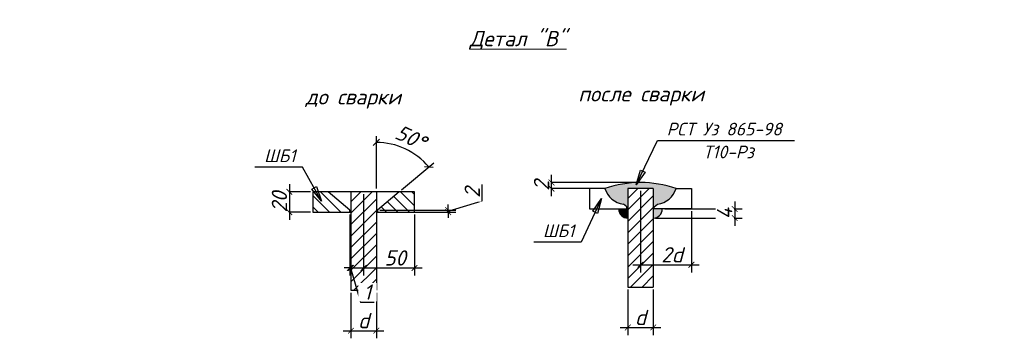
# Model space of a CAD drawing. Header units: millimetres. Extents: x -33345 to 4712671, y -3392 to 121473.
# Tile 483 of 656: x 2349384 to 2362936, y 78670 to 83054. Entities that reach past the tile are written whole.
import ezdxf

# ---------------------------------------------------------------- set-up
doc = ezdxf.new("R2010")
doc.units = ezdxf.units.MM
for name, color, linetype, lineweight in [('w-hatch', 7, 'Continuous', 0), ('w-line', 7, 'Continuous', 0), ('АСО-Текст', 7, 'Continuous', 20), ('КЖ Текст', 250, 'Continuous', 15)]:
    doc.layers.add(name, color=color, linetype=linetype, lineweight=lineweight)
doc.layers.add('СПДС_РАЗМЕРЫ', color=7, linetype='Continuous')
doc.styles.add('GOST 2.304', font='isocpeui.ttf')
doc.styles.add('GOST_R', font='isocpeur.TTF', dxfattribs={"oblique": 15})
doc.styles.add('ISOCPEUR', font='isocpeui.ttf', dxfattribs={"height": 300})
doc.styles.add('RUSS', font='RUSS.shx', dxfattribs={"width": 0.8, "oblique": 15, "height": 250})
doc.dimstyles.new('SPDS$0', dxfattribs={"dimscale": 100, "dimtxt": 2.5, "dimasz": 1.5, "dimexe": 2, "dimexo": 0.625, "dimtad": 1, "dimdec": 0, "dimtxsty": 'GOST 2.304', "dimblk": '*U113', "dimcen": 0, "dimdle": 2, "dimclre": 256, "dimaunit": 1, "dimazin": 0, "dimtfac": 1, "dimtdec": 0, "dimtmove": 1, "dimatfit": 3, "dimfxl": 0.18, "dimtfill": 1, "dimtolj": 1, "dimtzin": 0, "dimlwe": -1, "dimarcsym": 0})
doc.dimstyles.new('Р-50', dxfattribs={"dimscale": 100, "dimtxt": 2.5, "dimasz": 1.25, "dimexe": 1.25, "dimexo": 0.625, "dimgap": 1, "dimtad": 1, "dimdec": 0, "dimlfac": 0.5, "dimtxsty": 'GOST_R', "dimblk": 'OBLIQUE', "dimcen": 1.25, "dimdle": 1.25, "dimadec": 0, "dimazin": 0, "dimtfac": 1, "dimtdec": 0, "dimtmove": 0, "dimatfit": 3, "dimldrblk": 'OBLIQUE', "dimfxl": 1, "dimarcsym": 0})
pattern_1 = [(135, (-49209415.53, 22915513.96), (-112.2532, -112.2532), [])]

# ---------------------------------------------------------------- blocks, each defined once
blk = doc.blocks.new('asdfsad')
at = {"layer": 'АСО-Текст', "char_height": 300, "width": 4488.273, "attachment_point": 1, "style": 'RUSS'}
for insert in [(1255520.7, -410085.1), (1261977.5, -411212.6)]:
    blk.add_mtext('\\pi747.65909;Накладки Н1,Н2', dxfattribs=dict(at, insert=insert))
blk = doc.blocks.new('_ArchTick')
at = {"color": 0, "linetype": 'ByBlock', "const_width": 0.15}
blk.add_lwpolyline([(-0.5, -0.5), (0.5, 0.5)], dxfattribs=at)
blk = doc.blocks.new('*D125')
at = {"layer": 'Defpoints', "color": 0, "lineweight": -2, "transparency": 16777216}
for p in [(-49479557, 22880451), (-49479557, 22880411), (-49478165, 22880411)]:
    blk.add_point(p, dxfattribs=at)
at = {"layer": 'СПДС_РАЗМЕРЫ', "color": 0, "lineweight": -2, "transparency": 16777216}
for p, q in [((-49477495, 22880633), (-49477495, 22880957)), ((-49478165, 22880431), (-49477495, 22880633)), ((-49478165, 22880451), (-49478165, 22880564)), ((-49478165, 22880451), (-49478165, 22880411)), ((-49478165, 22880451), (-49478165, 22880411)), ((-49478165, 22880411), (-49478165, 22880299))]:
    blk.add_line(p, q, dxfattribs=at)
at = {"layer": 'СПДС_РАЗМЕРЫ', "transparency": 16777216}
for p, q in [((-49479510, 22880451), (-49478015, 22880451)), ((-49479510, 22880411), (-49478015, 22880411))]:
    blk.add_line(p, q, dxfattribs=at)
at = {"layer": 'СПДС_РАЗМЕРЫ', "color": 0, "lineweight": -2, "transparency": 16777216, "xscale": 112.5, "yscale": 112.5, "zscale": 112.5}
for p, rotation in [((-49478165, 22880451), 270), ((-49478165, 22880411), 90)]:
    blk.add_blockref('_ArchTick', p, dxfattribs=dict(at, rotation=rotation))
at = {"layer": 'СПДС_РАЗМЕРЫ', "color": 0, "lineweight": 0, "transparency": 16777216, "insert": (-49477692, 22880795), "char_height": 300, "attachment_point": 5, "rotation": 90, "style": 'ISOCPEUR', "bg_fill": 3, "box_fill_scale": 1.1, "bg_fill_color": 256, "bg_fill_true_color": 13158600, "bg_fill_transparency": 0}
blk.add_mtext('\\A1;2', dxfattribs=at)
blk = doc.blocks.new('*U113')
at = {"color": 0, "linetype": 'ByBlock', "const_width": 0.15}
blk.add_lwpolyline([(-0.5, -0.5), (0.5, 0.5)], dxfattribs=at)
blk = doc.blocks.new('*D126')
at = {"layer": 'Defpoints', "color": 0, "lineweight": -2, "transparency": 16777216}
for p in [(-49480077, 22878875), (-49479577, 22878875)]:
    blk.add_point(p, dxfattribs=at)
at = {"layer": 'СПДС_РАЗМЕРЫ', "transparency": 16777216}
for p, q in [((-49480077, 22878828), (-49480077, 22877932)), ((-49479577, 22878828), (-49479577, 22877932))]:
    blk.add_line(p, q, dxfattribs=at)
at = {"layer": 'СПДС_РАЗМЕРЫ', "color": 0, "lineweight": -2, "transparency": 16777216}
blk.add_line((-49480227, 22878082), (-49479427, 22878082), dxfattribs=at)
at = {"layer": 'СПДС_РАЗМЕРЫ', "color": 0, "lineweight": -2, "transparency": 16777216, "xscale": 112.5, "yscale": 112.5, "zscale": 112.5, "rotation": 180}
blk.add_blockref('_ArchTick', (-49480077, 22878082), dxfattribs=at)
at = {"layer": 'СПДС_РАЗМЕРЫ', "color": 0, "lineweight": -2, "transparency": 16777216, "xscale": 112.5, "yscale": 112.5, "zscale": 112.5}
blk.add_blockref('_ArchTick', (-49479577, 22878082), dxfattribs=at)
at = {"layer": 'СПДС_РАЗМЕРЫ', "color": 0, "lineweight": 0, "transparency": 16777216, "insert": (-49479827, 22878279), "char_height": 300, "attachment_point": 5, "style": 'ISOCPEUR', "bg_fill": 3, "box_fill_scale": 1.1, "bg_fill_color": 256, "bg_fill_true_color": 13158600, "bg_fill_transparency": 0}
blk.add_mtext('\\A1;d', dxfattribs=at)
at = {"layer": 'Defpoints', "color": 0, "lineweight": -2, "transparency": 16777216}
blk.add_point((-49479577, 22878082), dxfattribs=at)
blk = doc.blocks.new('*D127')
at = {"layer": 'Defpoints', "color": 0, "lineweight": -2, "transparency": 16777216}
for p in [(-49479827, 22880811), (-49478827, 22880411), (-49478827, 22879315)]:
    blk.add_point(p, dxfattribs=at)
at = {"layer": 'СПДС_РАЗМЕРЫ', "transparency": 16777216}
for p, q in [((-49479827, 22880765), (-49479827, 22879165)), ((-49478827, 22880365), (-49478827, 22879165))]:
    blk.add_line(p, q, dxfattribs=at)
at = {"layer": 'СПДС_РАЗМЕРЫ', "color": 0, "lineweight": -2, "transparency": 16777216}
blk.add_line((-49479977, 22879315), (-49478677, 22879315), dxfattribs=at)
at = {"layer": 'СПДС_РАЗМЕРЫ', "color": 0, "lineweight": -2, "transparency": 16777216, "xscale": 112.5, "yscale": 112.5, "zscale": 112.5, "rotation": 180}
blk.add_blockref('_ArchTick', (-49479827, 22879315), dxfattribs=at)
at = {"layer": 'СПДС_РАЗМЕРЫ', "color": 0, "lineweight": 0, "transparency": 16777216, "insert": (-49479207, 22879512), "char_height": 300, "attachment_point": 5, "style": 'ISOCPEUR', "bg_fill": 3, "box_fill_scale": 1.1, "bg_fill_color": 256, "bg_fill_true_color": 13158600, "bg_fill_transparency": 0}
blk.add_mtext('\\A1;50', dxfattribs=at)
at = {"layer": 'СПДС_РАЗМЕРЫ', "color": 0, "lineweight": -2, "transparency": 16777216, "xscale": 112.5, "yscale": 112.5, "zscale": 112.5}
blk.add_blockref('_ArchTick', (-49478827, 22879315), dxfattribs=at)
blk = doc.blocks.new('*D128')
at = {"layer": 'Defpoints', "color": 0, "lineweight": -2, "transparency": 16777216}
for p in [(-49480827, 22880811), (-49480827, 22880411)]:
    blk.add_point(p, dxfattribs=at)
at = {"layer": 'СПДС_РАЗМЕРЫ', "color": 0, "lineweight": -2, "transparency": 16777216}
blk.add_line((-49481287, 22880961), (-49481287, 22880261), dxfattribs=at)
at = {"layer": 'СПДС_РАЗМЕРЫ', "transparency": 16777216}
for p, q in [((-49480874, 22880811), (-49481437, 22880811)), ((-49480874, 22880411), (-49481437, 22880411))]:
    blk.add_line(p, q, dxfattribs=at)
at = {"layer": 'СПДС_РАЗМЕРЫ', "color": 0, "lineweight": 0, "transparency": 16777216, "insert": (-49481484, 22880611), "char_height": 300, "attachment_point": 5, "rotation": 90, "style": 'ISOCPEUR', "bg_fill": 3, "box_fill_scale": 1.1, "bg_fill_color": 256, "bg_fill_true_color": 13158600, "bg_fill_transparency": 0}
blk.add_mtext('\\A1;20', dxfattribs=at)
at = {"layer": 'Defpoints', "color": 0, "lineweight": -2, "transparency": 16777216}
blk.add_point((-49481287, 22880411), dxfattribs=at)
at = {"layer": 'СПДС_РАЗМЕРЫ', "color": 0, "lineweight": -2, "transparency": 16777216, "xscale": 112.5, "yscale": 112.5, "zscale": 112.5}
for p, rotation in [((-49481287, 22880811), 90), ((-49481287, 22880411), 270)]:
    blk.add_blockref('_ArchTick', p, dxfattribs=dict(at, rotation=rotation))
blk = doc.blocks.new('_Oblique')
at = {"color": 0, "linetype": 'ByBlock', "lineweight": -2}
blk.add_line((-0.5, -0.5), (0.5, 0.5), dxfattribs=at)
blk = doc.blocks.new('*D129')
at = {"layer": 'Defpoints', "color": 0, "lineweight": -2, "transparency": 16777216}
for p in [(-49478837, 22881560), (-49479577, 22880811), (-49479128, 22880811), (-49479557, 22880451), (-49479577, 22878875)]:
    blk.add_point(p, dxfattribs=at)
at = {"layer": 'СПДС_РАЗМЕРЫ', "color": 0, "lineweight": -2, "transparency": 16777216}
for p, q in [((-49479577, 22880874), (-49479577, 22881907)), ((-49479080, 22880852), (-49478449, 22881381))]:
    blk.add_line(p, q, dxfattribs=at)
blk.add_arc((-49479577, 22880435), 1347, 40, 90, dxfattribs=at)
at = {"layer": 'СПДС_РАЗМЕРЫ', "color": 0, "lineweight": -2, "transparency": 16777216, "xscale": 125, "yscale": 125, "zscale": 125}
for p, rotation in [((-49479577, 22881782), 179.9999999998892), ((-49478545, 22881301), 310.000000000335)]:
    blk.add_blockref('_Oblique', p, dxfattribs=dict(at, rotation=rotation))
at = {"layer": 'СПДС_РАЗМЕРЫ', "color": 0, "transparency": 16777216, "insert": (-49478902, 22881882), "char_height": 300, "attachment_point": 5, "rotation": 335, "style": 'ISOCPEUR'}
blk.add_mtext('50°', dxfattribs=at)
blk = doc.blocks.new('*D130')
at = {"layer": 'Defpoints', "color": 0, "lineweight": -2, "transparency": 16777216}
for p in [(-49474633, 22878938), (-49474133, 22878938)]:
    blk.add_point(p, dxfattribs=at)
at = {"layer": 'СПДС_РАЗМЕРЫ', "transparency": 16777216}
for p, q in [((-49474633, 22878891), (-49474633, 22877995)), ((-49474133, 22878891), (-49474133, 22877995))]:
    blk.add_line(p, q, dxfattribs=at)
at = {"layer": 'СПДС_РАЗМЕРЫ', "color": 0, "lineweight": -2, "transparency": 16777216}
blk.add_line((-49474783, 22878145), (-49473983, 22878145), dxfattribs=at)
at = {"layer": 'СПДС_РАЗМЕРЫ', "color": 0, "lineweight": -2, "transparency": 16777216, "xscale": 112.5, "yscale": 112.5, "zscale": 112.5, "rotation": 180}
blk.add_blockref('_ArchTick', (-49474633, 22878145), dxfattribs=at)
at = {"layer": 'СПДС_РАЗМЕРЫ', "color": 0, "lineweight": -2, "transparency": 16777216, "xscale": 112.5, "yscale": 112.5, "zscale": 112.5}
blk.add_blockref('_ArchTick', (-49474133, 22878145), dxfattribs=at)
at = {"layer": 'СПДС_РАЗМЕРЫ', "color": 0, "lineweight": 0, "transparency": 16777216, "insert": (-49474383, 22878342), "char_height": 300, "attachment_point": 5, "style": 'ISOCPEUR', "bg_fill": 3, "box_fill_scale": 1.1, "bg_fill_color": 256, "bg_fill_true_color": 13158600, "bg_fill_transparency": 0}
blk.add_mtext('\\A1;d', dxfattribs=at)
at = {"layer": 'Defpoints', "color": 0, "lineweight": -2, "transparency": 16777216}
blk.add_point((-49474133, 22878145), dxfattribs=at)
blk = doc.blocks.new('*D131')
at = {"layer": 'Defpoints', "color": 0, "lineweight": -2, "transparency": 16777216}
for p in [(-49474383, 22880874), (-49473383, 22880474), (-49473383, 22879378)]:
    blk.add_point(p, dxfattribs=at)
at = {"layer": 'СПДС_РАЗМЕРЫ', "transparency": 16777216}
for p, q in [((-49474383, 22880828), (-49474383, 22879228)), ((-49473383, 22880428), (-49473383, 22879228))]:
    blk.add_line(p, q, dxfattribs=at)
at = {"layer": 'СПДС_РАЗМЕРЫ', "color": 0, "lineweight": -2, "transparency": 16777216}
blk.add_line((-49474533, 22879378), (-49473233, 22879378), dxfattribs=at)
at = {"layer": 'СПДС_РАЗМЕРЫ', "color": 0, "lineweight": -2, "transparency": 16777216, "xscale": 112.5, "yscale": 112.5, "zscale": 112.5, "rotation": 180}
blk.add_blockref('_ArchTick', (-49474383, 22879378), dxfattribs=at)
at = {"layer": 'СПДС_РАЗМЕРЫ', "color": 0, "lineweight": 0, "transparency": 16777216, "insert": (-49473763, 22879574), "char_height": 300, "attachment_point": 5, "style": 'ISOCPEUR', "bg_fill": 3, "box_fill_scale": 1.1, "bg_fill_color": 256, "bg_fill_true_color": 13158600, "bg_fill_transparency": 0}
blk.add_mtext('\\A1;2d', dxfattribs=at)
at = {"layer": 'СПДС_РАЗМЕРЫ', "color": 0, "lineweight": -2, "transparency": 16777216, "xscale": 112.5, "yscale": 112.5, "zscale": 112.5}
blk.add_blockref('_ArchTick', (-49473383, 22879378), dxfattribs=at)
blk = doc.blocks.new('*D132')
at = {"layer": 'Defpoints', "color": 0, "lineweight": -2, "transparency": 16777216}
for p in [(-49474383, 22880994), (-49475082, 22880874)]:
    blk.add_point(p, dxfattribs=at)
at = {"layer": 'СПДС_РАЗМЕРЫ', "color": 0, "lineweight": -2, "transparency": 16777216}
blk.add_line((-49476133, 22880724), (-49476133, 22881144), dxfattribs=at)
at = {"layer": 'СПДС_РАЗМЕРЫ', "transparency": 16777216}
for p, q in [((-49474430, 22880994), (-49476283, 22880994)), ((-49475129, 22880874), (-49476283, 22880874))]:
    blk.add_line(p, q, dxfattribs=at)
at = {"layer": 'СПДС_РАЗМЕРЫ', "color": 0, "lineweight": 0, "transparency": 16777216, "insert": (-49476329, 22880934), "char_height": 300, "attachment_point": 5, "rotation": 90, "style": 'ISOCPEUR', "bg_fill": 3, "box_fill_scale": 1.1, "bg_fill_color": 256, "bg_fill_true_color": 13158600, "bg_fill_transparency": 0}
blk.add_mtext('\\A1;2', dxfattribs=at)
at = {"layer": 'Defpoints', "color": 0, "lineweight": -2, "transparency": 16777216}
blk.add_point((-49476133, 22880994), dxfattribs=at)
at = {"layer": 'СПДС_РАЗМЕРЫ', "color": 0, "lineweight": -2, "transparency": 16777216, "xscale": 112.5, "yscale": 112.5, "zscale": 112.5}
for p, rotation in [((-49476133, 22880994), 90), ((-49476133, 22880874), 270)]:
    blk.add_blockref('_ArchTick', p, dxfattribs=dict(at, rotation=rotation))
blk = doc.blocks.new('*D133')
at = {"layer": 'Defpoints', "color": 0, "lineweight": -2, "transparency": 16777216}
for p in [(-49480097, 22880409), (-49480077, 22880409), (-49480097, 22879315)]:
    blk.add_point(p, dxfattribs=at)
at = {"layer": 'СПДС_РАЗМЕРЫ', "transparency": 16777216}
for p, q in [((-49480097, 22880363), (-49480097, 22879165)), ((-49480077, 22880363), (-49480077, 22879165))]:
    blk.add_line(p, q, dxfattribs=at)
at = {"layer": 'СПДС_РАЗМЕРЫ', "color": 0, "lineweight": -2, "transparency": 16777216}
for p, q in [((-49480097, 22879315), (-49480209, 22879315)), ((-49480077, 22879315), (-49480097, 22879315)), ((-49480077, 22879315), (-49480097, 22879315)), ((-49480087, 22879315), (-49479886, 22878644)), ((-49480077, 22879315), (-49479964, 22879315)), ((-49479886, 22878644), (-49479622, 22878644))]:
    blk.add_line(p, q, dxfattribs=at)
at = {"layer": 'СПДС_РАЗМЕРЫ', "color": 0, "lineweight": -2, "transparency": 16777216, "xscale": 112.5, "yscale": 112.5, "zscale": 112.5}
blk.add_blockref('_ArchTick', (-49480097, 22879315), dxfattribs=at)
at = {"layer": 'СПДС_РАЗМЕРЫ', "color": 0, "lineweight": -2, "transparency": 16777216, "xscale": 112.5, "yscale": 112.5, "zscale": 112.5, "rotation": 180}
blk.add_blockref('_ArchTick', (-49480077, 22879315), dxfattribs=at)
at = {"layer": 'СПДС_РАЗМЕРЫ', "color": 0, "lineweight": 0, "transparency": 16777216, "insert": (-49479754, 22878841), "char_height": 300, "attachment_point": 5, "style": 'ISOCPEUR', "bg_fill": 3, "box_fill_scale": 1.1, "bg_fill_color": 256, "bg_fill_true_color": 13158600, "bg_fill_transparency": 0}
blk.add_mtext('\\A1;1', dxfattribs=at)
blk = doc.blocks.new('*D134')
at = {"layer": 'Defpoints', "color": 0, "lineweight": -2, "transparency": 16777216}
for p in [(-49473955, 22880474), (-49474133, 22880296)]:
    blk.add_point(p, dxfattribs=at)
at = {"layer": 'СПДС_РАЗМЕРЫ', "color": 0, "lineweight": -2, "transparency": 16777216}
blk.add_line((-49472531, 22880624), (-49472531, 22880146), dxfattribs=at)
at = {"layer": 'СПДС_РАЗМЕРЫ', "transparency": 16777216}
for p, q in [((-49473908, 22880474), (-49472381, 22880474)), ((-49474086, 22880296), (-49472381, 22880296))]:
    blk.add_line(p, q, dxfattribs=at)
at = {"layer": 'СПДС_РАЗМЕРЫ', "color": 0, "lineweight": 0, "transparency": 16777216, "insert": (-49472728, 22880385), "char_height": 300, "attachment_point": 5, "rotation": 90, "style": 'ISOCPEUR', "bg_fill": 3, "box_fill_scale": 1.1, "bg_fill_color": 256, "bg_fill_true_color": 13158600, "bg_fill_transparency": 0}
blk.add_mtext('\\A1;4', dxfattribs=at)
at = {"layer": 'Defpoints', "color": 0, "lineweight": -2, "transparency": 16777216}
blk.add_point((-49472531, 22880296), dxfattribs=at)
at = {"layer": 'СПДС_РАЗМЕРЫ', "color": 0, "lineweight": -2, "transparency": 16777216, "xscale": 112.5, "yscale": 112.5, "zscale": 112.5}
for p, rotation in [((-49472531, 22880474), 90), ((-49472531, 22880296), 270)]:
    blk.add_blockref('_ArchTick', p, dxfattribs=dict(at, rotation=rotation))
blk = doc.blocks.new('34565yref')
at = {"layer": 'w-hatch'}
h = blk.add_hatch(color=250, dxfattribs=at)
h.paths.add_polyline_path([(-49475082.3, 22880874.4), (-49473684.3, 22880874.4, 0.170938)])
h.paths.add_polyline_path([(-49474633.3, 22880874.4), (-49475082.3, 22880874.4, 0.2920652), (-49474719.9, 22880570.3), (-49474633.3, 22880497.6)])
h.paths.add_polyline_path([(-49473954.6, 22880474.4), (-49474133.3, 22880474.4), (-49474133.3, 22880295.7, 0.4142136)])
h.paths.add_polyline_path([(-49473684.3, 22880874.4), (-49474133.3, 22880874.4), (-49474133.3, 22880497.6), (-49474046.6, 22880570.3, 0.2920652)])
h = blk.add_hatch(dxfattribs=at)
h.set_pattern_fill('ANSI31', color=250, scale=50, angle=90, style=0)
h.set_pattern_definition(pattern_1)
h.paths.add_polyline_path([(-49480826.8, 22880411.5), (-49480096.8, 22880411.5), (-49480096.8, 22880451.5), (-49480525.9, 22880811.5), (-49480826.8, 22880811.5)])
h = blk.add_hatch(dxfattribs=at)
h.set_pattern_fill('ANSI31', color=250, scale=50, style=0)
h.set_pattern_definition([(45, (-49209415.53, 22915513.96), (-112.2532, 112.2532), [])])
h.paths.add_polyline_path([(-49479576.8, 22880811.5), (-49480076.8, 22880811.5), (-49480076.8, 22878875.1), (-49479576.8, 22878875.1)])
h = blk.add_hatch(dxfattribs=at)
h.set_pattern_fill('ANSI31', color=250, scale=50, angle=90, style=0)
h.set_pattern_definition(pattern_1)
h.paths.add_polyline_path([(-49479556.8, 22880451.5), (-49479556.8, 22880411.5), (-49478826.8, 22880411.5), (-49478826.8, 22880811.5), (-49479127.8, 22880811.5)])
h = blk.add_hatch(dxfattribs=at)
h.set_pattern_fill('ANSI31', color=250, scale=50, style=0)
h.set_pattern_definition([(45, (-49203971.99, 22915576.85), (-112.2532, 112.2532), [])])
h.paths.add_polyline_path([(-49474133.3, 22880874.4), (-49474633.3, 22880874.4), (-49474633.3, 22878938), (-49474133.3, 22878938)])
blk.add_hatch(color=250, dxfattribs=at).paths.add_polyline_path([(-49474633.3, 22880474.4), (-49474812, 22880474.4, 0.4142136), (-49474633.3, 22880295.7)])
at = {"color": 250, "lineweight": 25, "ltscale": 100}
blk.add_line((-49475228.7, 22880385.4), (-49475319.8, 22880428.1), dxfattribs=at)
for points in [[(-49474047.8, 22881819.1), (-49471353.3, 22881819.1)], [(-49481030.9, 22881294.8), (-49481963.5, 22881294.8)], [(-49475548.8, 22879820.1), (-49476481.4, 22879820.1)]]:
    blk.add_lwpolyline(points, dxfattribs=at)
at = {"layer": 'w-line', "color": 250, "lineweight": 30}
for p, q in [((-49480076.8, 22880811.5), (-49480076.8, 22878875.1)), ((-49479576.8, 22880811.5), (-49479576.8, 22878875.1)), ((-49474633.3, 22880874.4), (-49474633.3, 22878938)), ((-49474133.3, 22880874.4), (-49474133.3, 22878938)), ((-49480076.8, 22878875.1), (-49479576.8, 22878875.1)), ((-49474633.3, 22878938), (-49474133.3, 22878938))]:
    blk.add_line(p, q, dxfattribs=at)
for points in [[(-49480096.8, 22880451.5), (-49480525.9, 22880811.5), (-49480826.8, 22880811.5), (-49480826.8, 22880411.5), (-49480096.8, 22880411.5), (-49480096.8, 22880451.5)], [(-49479127.8, 22880811.5), (-49480525.9, 22880811.5)], [(-49479556.8, 22880451.5), (-49479556.8, 22880411.5), (-49478826.8, 22880411.5), (-49478826.8, 22880811.5), (-49479127.8, 22880811.5), (-49479556.8, 22880451.5)], [(-49475082.3, 22880874.4), (-49475383.3, 22880874.4), (-49475383.3, 22880474.4), (-49474653.3, 22880474.4), (-49474653.3, 22880514.4)], [(-49474653.3, 22880514.4), (-49474719.9, 22880570.3)]]:
    blk.add_lwpolyline(points, dxfattribs=at)
at = {"layer": 'w-line', "color": 250, "lineweight": -3}
for points in [[(-49480096.8, 22880411.5), (-49480076.8, 22880411.5)], [(-49479556.8, 22880411.5), (-49479576.8, 22880411.5)]]:
    blk.add_lwpolyline(points, dxfattribs=at)
at = {"layer": 'w-line', "color": 250, "lineweight": 30}
for centre, radius, start, end in [((-49474663, 22881006.1), 439.5, 197.43751, 262.56249), ((-49474103.5, 22881006.1), 439.5, 277.43751, 342.56249), ((-49474633.3, 22880474.4), 178.7, 180, 270)]:
    blk.add_arc(centre, radius, start, end, dxfattribs=at)
at = {"color": 250, "lineweight": 25, "ltscale": 100, "char_height": 250, "attachment_point": 1, "style": 'ISOCPEUR'}
for s, insert, width in [('\\fISOCPEUR|b0|i1|c0|p34;\\W1.0000000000;\\T1.0000000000;\\o\\lРСТ Уз 865-98', (-49473868.3, 22882169.1), 2520.265), ('\\fISOCPEUR|b0|i1|c0|p34;\\W1.0000000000;\\T1.0000000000;\\o\\lТ10-Рз', (-49473152.3, 22881719.1), 1148.485), ('\\fISOCPEUR|b0|i1|c0|p34;\\W1.0000000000;\\T1.0000000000;\\o\\lШБ1', (-49481783.7, 22881644.8), 758.144), ('\\fISOCPEUR|b0|i1|c0|p34;\\W1.0000000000;\\T1.0000000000;\\o\\lШБ1', (-49476301.6, 22880170.1), 913.258)]:
    blk.add_mtext(s, dxfattribs=dict(at, insert=insert, width=width))
at = {"layer": 'КЖ Текст', "color": 250, "ltscale": 100, "char_height": 300, "attachment_point": 5, "style": 'ISOCPEUR'}
for s, insert in [('{\\LДетал "В"}', (-49476791.9, 22883791.9)), ('до сварки', (-49480031.1, 22882637.3, -0.3))]:
    blk.add_mtext(s, dxfattribs=dict(at, insert=insert))
at = {"layer": 'КЖ Текст', "color": 250, "ltscale": 100, "insert": (-49474370.2, 22882887.6, -0.3), "char_height": 300, "width": 3118.882, "attachment_point": 2, "style": 'ISOCPEUR'}
blk.add_mtext('поcле сварки', dxfattribs=at)
at = {"layer": 'СПДС_РАЗМЕРЫ', "color": 250, "lineweight": 0}
dim = blk.add_linear_dim(base=(-49481287.5, 22880411.5), p1=(-49480826.8, 22880811.5), p2=(-49480826.8, 22880411.5), angle=90, text='20', dimstyle='SPDS$0', override={"dimscale": 75, "dimlfac": 1, "dimtxsty": 'ISOCPEUR', "dimblk1": 'ArchTick', "dimblk2": 'ArchTick', "dimsah": 1, "dimtolj": 1}, dxfattribs=at)
dim.commit()
dim.dimension.update_dxf_attribs({"geometry": '*D128', "text_midpoint": (-49481287.5, 22880611.5), "dimtype": 128})
dim = blk.add_linear_dim(base=(-49478165.3, 22880411.5), p1=(-49479556.8, 22880451.5), p2=(-49479556.8, 22880411.5), angle=90, text='2', dimstyle='SPDS$0', override={"dimscale": 75, "dimlfac": 1, "dimtxsty": 'ISOCPEUR', "dimblk1": 'ArchTick', "dimblk2": 'ArchTick', "dimsah": 1, "dimtolj": 1}, dxfattribs=at)
dim.commit()
dim.dimension.update_dxf_attribs({"geometry": '*D125', "text_midpoint": (-49477691.9, 22880679.4)})
dim = blk.add_linear_dim(base=(-49473383.3, 22879377.6), p1=(-49474383.3, 22880874.4), p2=(-49473383.3, 22880474.4), text='2d', dimstyle='SPDS$0', override={"dimscale": 75, "dimlfac": 1, "dimtxsty": 'ISOCPEUR', "dimblk1": 'ArchTick', "dimblk2": 'ArchTick', "dimsah": 1, "dimtolj": 1}, dxfattribs=at)
dim.commit()
dim.dimension.update_dxf_attribs({"geometry": '*D131', "text_midpoint": (-49473763, 22879377.6), "dimtype": 128})
for base, p1, p2, picture, middle in [((-49479576.8, 22878082.2), (-49480076.8, 22878875.1), (-49479576.8, 22878875.1), '*D126', (-49479826.8, 22878279.1)), ((-49474133.3, 22878145.1), (-49474633.3, 22878938), (-49474133.3, 22878938), '*D130', (-49474383.3, 22878342))]:
    dim = blk.add_linear_dim(base=base, p1=p1, p2=p2, text='d', dimstyle='SPDS$0', override={"dimscale": 75, "dimlfac": 1, "dimtxsty": 'ISOCPEUR', "dimblk1": 'ArchTick', "dimblk2": 'ArchTick', "dimsah": 1, "dimtolj": 1}, dxfattribs=at)
    dim.commit()
    dim.dimension.update_dxf_attribs({"geometry": picture, "text_midpoint": middle})
at = {"color": 250, "lineweight": 25, "ltscale": 100}
for p, q in [((-49480844.5, 22880863.5), (-49480757, 22880913.1)), ((-49480757, 22880913.1), (-49480652.8, 22880626.8)), ((-49480652.8, 22880626.8), (-49480844.5, 22880863.5))]:
    blk.add_line(p, q, dxfattribs=at)
blk.add_lwpolyline([(-49480652.8, 22880626.8), (-49481030.9, 22881294.8)], dxfattribs=at)
at = {"layer": 'w-line', "color": 250, "lineweight": 30}
for points in [[(-49474133.3, 22880874.4), (-49474633.3, 22880874.4)], [(-49473684.3, 22880874.4), (-49473383.3, 22880874.4), (-49473383.3, 22880474.4), (-49474113.3, 22880474.4), (-49474113.3, 22880514.4)], [(-49474113.3, 22880514.4), (-49474046.6, 22880570.3)]]:
    blk.add_lwpolyline(points, dxfattribs=at)
for centre, radius, start, end in [((-49474383.3, 22878889.4), 2104.4, 70.59946, 109.40054), ((-49474133.3, 22880474.4), 178.7, 270, 0)]:
    blk.add_arc(centre, radius, start, end, dxfattribs=at)
at = {"layer": 'СПДС_РАЗМЕРЫ', "color": 250, "lineweight": 0}
dim = blk.add_linear_dim(base=(-49478826.8, 22879314.7), p1=(-49479826.8, 22880811.5), p2=(-49478826.8, 22880411.5), text='50', dimstyle='SPDS$0', override={"dimscale": 75, "dimlfac": 1, "dimtxsty": 'ISOCPEUR', "dimblk1": 'ArchTick', "dimblk2": 'ArchTick', "dimsah": 1, "dimtolj": 1}, dxfattribs=at)
dim.commit()
dim.dimension.update_dxf_attribs({"geometry": '*D127', "text_midpoint": (-49479206.6, 22879314.7), "dimtype": 128})
at = {"layer": 'СПДС_РАЗМЕРЫ', "color": 250}
dim = blk.add_angular_dim_2l(base=(-49478836.5, 22881560.3), line1=((-49479576.8, 22880811.5), (-49479576.8, 22878875.1)), line2=((-49479127.8, 22880811.5), (-49479556.8, 22880451.5)), dimstyle='Р-50', override={"dimlfac": 0.5, "dimtxsty": 'ISOCPEUR', "dimtmove": 0, "dimtolj": 0}, dxfattribs=at)
dim.commit()
dim.dimension.update_dxf_attribs({"geometry": '*D129', "text_midpoint": (-49478901.8, 22881882.3)})
at = {"layer": 'СПДС_РАЗМЕРЫ', "color": 250, "lineweight": 0}
for base, p1, p2, text, picture, middle in [((-49476132.6, 22880993.9), (-49475082.3, 22880874.4), (-49474383.3, 22880993.9), '2', '*D132', (-49476132.6, 22880934.1)), ((-49472530.8, 22880295.7), (-49473954.6, 22880474.4), (-49474133.3, 22880295.7), '4', '*D134', (-49472530.8, 22880385))]:
    dim = blk.add_linear_dim(base=base, p1=p1, p2=p2, angle=90, text=text, dimstyle='SPDS$0', override={"dimscale": 75, "dimlfac": 1, "dimtxsty": 'ISOCPEUR', "dimblk1": 'ArchTick', "dimblk2": 'ArchTick', "dimsah": 1, "dimtolj": 1}, dxfattribs=at)
    dim.commit()
    dim.dimension.update_dxf_attribs({"geometry": picture, "text_midpoint": middle, "dimtype": 128})
at = {"color": 250, "lineweight": 25, "ltscale": 100}
for p, q in [((-49474468.3, 22880945.8), (-49474383.3, 22881238.4)), ((-49474292.7, 22881194.7), (-49474468.3, 22880945.8)), ((-49474383.3, 22881238.4), (-49474292.7, 22881194.7)), ((-49475319.8, 22880428.1), (-49475146.9, 22880678.9)), ((-49475146.9, 22880678.9), (-49475228.7, 22880385.4))]:
    blk.add_line(p, q, dxfattribs=at)
for points in [[(-49474468.3, 22880945.8), (-49474047.8, 22881819.1)], [(-49475146.9, 22880678.9), (-49475548.8, 22879820.1)]]:
    blk.add_lwpolyline(points, dxfattribs=at)
at = {"layer": 'СПДС_РАЗМЕРЫ', "color": 250, "lineweight": 0}
dim = blk.add_linear_dim(base=(-49480096.8, 22879314.7), p1=(-49480076.8, 22880409.4), p2=(-49480096.8, 22880409.4), text='1', dimstyle='SPDS$0', override={"dimscale": 75, "dimlfac": 1, "dimtxsty": 'ISOCPEUR', "dimblk1": 'ArchTick', "dimblk2": 'ArchTick', "dimsah": 1, "dimtolj": 1}, dxfattribs=at)
dim.commit()
dim.dimension.update_dxf_attribs({"geometry": '*D133', "text_midpoint": (-49479838.9, 22878841.3)})

msp = doc.modelspace()

# ---------------------------------------------------------------- block references
at = {"lineweight": 25, "xscale": 0.9162906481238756, "yscale": 0.9162906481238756, "zscale": 0.9162906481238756}
for p in [(1061190.092, 458811.149, 1359241.5), (1103190.092, 458811.149, 1359241.5), (1145190.092, 458811.149, 1359241.5), (1187190.092, 458811.149, 1359241.5)]:
    msp.add_blockref('asdfsad', p, dxfattribs=at)

# ---------------------------------------------------------------- next in the draw order: block references
at = {"lineweight": -2, "xscale": 0.7, "yscale": 0.7, "zscale": 0.7}
msp.add_blockref('34565yref', (36989997.085, -15935882.249, 1359241.5), dxfattribs=at)

doc.saveas('drawing.dxf')
